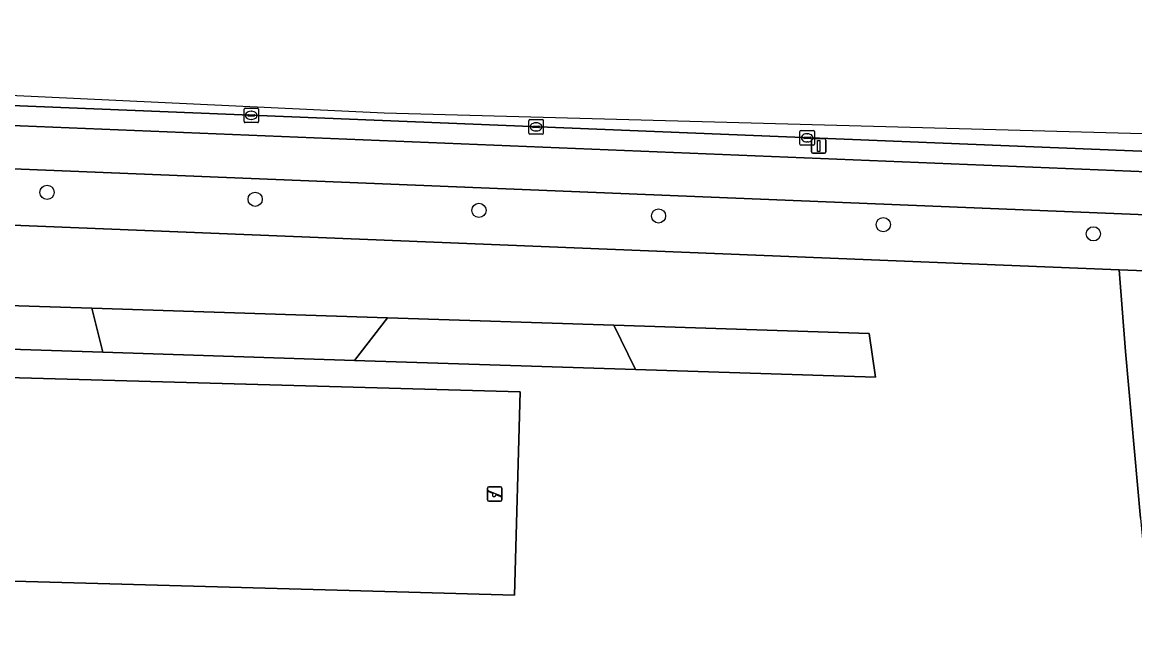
# Model space of a CAD drawing. Extents: x 160077 to 160948, y 386481 to 387498.
# Drawn here: x 160652.7 to 160729.2, y 387454.2 to 387497 of the extents above; entities that cross this region are included whole.
import ezdxf

# ---------------------------------------------------------------- set-up
doc = ezdxf.new("R2010")
doc.units = 0
for name, color, linetype in [('IMGEO_Boom', 7, 'Continuous'), ('IMGEO_Fietspad_open', 7, 'Continuous'), ('IMGEO_Groenvoorziening', 7, 'Continuous'), ('IMGEO_Kolk', 7, 'Continuous'), ('IMGEO_Lichtmast', 7, 'Continuous'), ('IMGEO_Rijbaan_lokaal_open', 7, 'Continuous'), ('IMGEO_Speelvoorziening', 7, 'Continuous'), ('IMGEO_Verkeerseiland_open', 7, 'Continuous'), ('IMGEO_Voetpad_open', 7, 'Continuous')]:
    doc.layers.add(name, color=color, linetype=linetype)

msp = doc.modelspace()

# ---------------------------------------------------------------- linework, layer by layer
at = {"layer": 'IMGEO_Boom'}
for centre in [(160654.381, 387485.28), (160668.695, 387484.803), (160684.088, 387484.036), (160696.446, 387483.659), (160711.903, 387483.057), (160726.357, 387482.428)]:
    msp.add_circle(centre, 0.489, dxfattribs=at)
at = {"layer": 'IMGEO_Fietspad_open'}
for points in [[(160749.508, 387485.986), (160748.026, 387485.96), (160545.762, 387494.213), (160533.86, 387492.67), (160530.934, 387491.669)], [(160535.052, 387490.507), (160546.015, 387491.152), (160553.125, 387490.911), (160747.535, 387483.022), (160748.691, 387482.994)]]:
    msp.add_lwpolyline(points, dxfattribs=at)
at = {"layer": 'IMGEO_Groenvoorziening'}
msp.add_lwpolyline([(160729.604, 387462.857), (160728.56, 387474.339), (160728.121, 387479.959), (160601.448, 387485.066), (160602.326, 387479.554), (160604.266, 387467.887), (160608.89, 387438.447)], dxfattribs=at)
for points in [[(160634.149, 387475.054), (160618.267, 387475.567), (160605.017, 387475.996), (160604.543, 387479.013), (160615.073, 387478.672), (160634.441, 387478.046), (160657.453, 387477.301), (160677.804, 387476.642), (160693.372, 387476.138), (160710.932, 387475.57), (160711.37, 387472.554), (160694.852, 387473.089), (160675.539, 387473.714), (160658.209, 387474.275)], [(160658.209, 387474.275), (160657.453, 387477.301), (160634.441, 387478.046), (160634.149, 387475.054)], [(160675.539, 387473.714), (160677.804, 387476.642), (160657.453, 387477.301), (160658.209, 387474.275)], [(160694.852, 387473.089), (160693.372, 387476.138), (160677.804, 387476.642), (160675.539, 387473.714)], [(160711.37, 387472.554), (160710.932, 387475.57), (160693.372, 387476.138), (160694.852, 387473.089)], [(160648.791, 387458.613), (160649.178, 387472.608), (160686.921, 387471.565), (160686.534, 387457.57), (160679.273, 387457.771)], [(160686.921, 387471.565), (160649.178, 387472.608), (160648.791, 387458.613), (160679.273, 387457.771), (160686.534, 387457.57)]]:
    msp.add_lwpolyline(points, close=True, dxfattribs=at)
at = {"layer": 'IMGEO_Kolk'}
for p, q in [((160667.929, 387490.149), (160667.929, 387491.001)), ((160668.004, 387491.075), (160668.856, 387491.075)), ((160668.188, 387490.569), (160668.188, 387490.581)), ((160668.626, 387490.532), (160668.228, 387490.532)), ((160668.231, 387490.618), (160668.629, 387490.618)), ((160668.417, 387490.855), (160668.442, 387490.855)), ((160668.672, 387490.581), (160668.672, 387490.569)), ((160668.93, 387491.001), (160668.93, 387490.149)), ((160668.856, 387490.075), (160668.004, 387490.075)), ((160668.44, 387490.295), (160668.415, 387490.295)), ((160687.519, 387489.358), (160687.519, 387490.21)), ((160687.594, 387490.284), (160688.446, 387490.284)), ((160687.778, 387489.778), (160687.778, 387489.79)), ((160688.216, 387489.741), (160687.818, 387489.741)), ((160687.821, 387489.827), (160688.219, 387489.827)), ((160688.007, 387490.064), (160688.032, 387490.064)), ((160688.262, 387489.79), (160688.262, 387489.778)), ((160688.52, 387490.21), (160688.52, 387489.358)), ((160688.446, 387489.284), (160687.594, 387489.284)), ((160688.03, 387489.504), (160688.005, 387489.504)), ((160706.172, 387488.603), (160706.172, 387489.455)), ((160706.247, 387489.529), (160707.099, 387489.529)), ((160706.431, 387489.023), (160706.431, 387489.035)), ((160706.869, 387488.986), (160706.471, 387488.986)), ((160706.474, 387489.072), (160706.872, 387489.072)), ((160706.66, 387489.309), (160706.685, 387489.309)), ((160706.915, 387489.035), (160706.915, 387489.023)), ((160707.173, 387489.455), (160707.173, 387488.603)), ((160707.099, 387488.529), (160706.247, 387488.529)), ((160706.683, 387488.749), (160706.658, 387488.749))]:
    msp.add_line(p, q, dxfattribs=at)
for points in [[(160667.929, 387490.149), (160667.929, 387491.001)], [(160668.004, 387491.075), (160668.856, 387491.075)], [(160668.93, 387491.001), (160668.93, 387490.149)], [(160668.856, 387490.075), (160668.004, 387490.075)], [(160687.519, 387489.358), (160687.519, 387490.21)], [(160687.594, 387490.284), (160688.446, 387490.284)], [(160688.52, 387490.21), (160688.52, 387489.358)], [(160688.446, 387489.284), (160687.594, 387489.284)], [(160706.172, 387488.603), (160706.172, 387489.455)], [(160706.247, 387489.529), (160707.099, 387489.529)], [(160707.173, 387489.455), (160707.173, 387488.603)], [(160707.099, 387488.529), (160706.247, 387488.529)]]:
    msp.add_lwpolyline(points, dxfattribs=at)
for centre, radius, start, end in [((160668.006, 387490.999), 0.0765, 91.55205, 178.44795), ((160668.006, 387490.999), 0.0765, 91.55205, 178.44795), ((160668.228, 387490.578), 0.0403, 85.87752, 175.75265), ((160668.225, 387490.568), 0.0366, 178.93798, 274.71019), ((160668.629, 387490.575), 0.043, 264.86636, 352.45326), ((160668.633, 387490.58), 0.0386, 1.73085, 96.63898), ((160668.854, 387490.999), 0.0765, 1.55205, 88.44795), ((160668.854, 387490.999), 0.0765, 1.55205, 88.44795), ((160668.006, 387490.151), 0.0765, 181.55205, 268.44795), ((160668.006, 387490.151), 0.0765, 181.55205, 268.44795), ((160668.854, 387490.151), 0.0765, 271.55205, 358.44795), ((160668.854, 387490.151), 0.0765, 271.55205, 358.44795), ((160687.596, 387490.208), 0.0765, 91.55205, 178.44795), ((160687.596, 387490.208), 0.0765, 91.55205, 178.44795), ((160687.818, 387489.787), 0.0403, 85.87752, 175.75265), ((160687.815, 387489.777), 0.0366, 178.93798, 274.71019), ((160688.219, 387489.784), 0.043, 264.86636, 352.45326), ((160688.223, 387489.789), 0.0386, 1.73085, 96.63898), ((160688.444, 387490.208), 0.0765, 1.55205, 88.44795), ((160688.444, 387490.208), 0.0765, 1.55205, 88.44795), ((160687.596, 387489.36), 0.0765, 181.55205, 268.44795), ((160687.596, 387489.36), 0.0765, 181.55205, 268.44795), ((160688.444, 387489.36), 0.0765, 271.55205, 358.44795), ((160688.444, 387489.36), 0.0765, 271.55205, 358.44795), ((160706.249, 387489.453), 0.0765, 91.55205, 178.44795), ((160706.249, 387489.453), 0.0765, 91.55205, 178.44795), ((160706.471, 387489.032), 0.0403, 85.87752, 175.75265), ((160706.468, 387489.022), 0.0366, 178.93798, 274.71019), ((160706.872, 387489.029), 0.043, 264.86636, 352.45326), ((160706.876, 387489.034), 0.0386, 1.73085, 96.63898), ((160707.097, 387489.453), 0.0765, 1.55205, 88.44795), ((160707.097, 387489.453), 0.0765, 1.55205, 88.44795), ((160706.249, 387488.605), 0.0765, 181.55205, 268.44795), ((160706.249, 387488.605), 0.0765, 181.55205, 268.44795), ((160707.097, 387488.605), 0.0765, 271.55205, 358.44795), ((160707.097, 387488.605), 0.0765, 271.55205, 358.44795)]:
    msp.add_arc(centre, radius, start, end, dxfattribs=at)
for centre, major_axis, ratio, start_param, end_param in [((160668.416, 387490.575), (-0.387, 0.002), 0.722429, 4.712389, 7.853982), ((160668.441, 387490.575), (-0.39, 0.002), 0.717154, 1.570796, 4.712389), ((160688.006, 387489.784), (-0.387, 0.002), 0.722429, 4.712389, 7.853982), ((160688.031, 387489.784), (-0.39, 0.002), 0.717154, 1.570796, 4.712389), ((160706.659, 387489.029), (-0.387, 0.002), 0.722429, 4.712389, 7.853982), ((160706.684, 387489.029), (-0.39, 0.002), 0.717154, 1.570796, 4.712389)]:
    msp.add_ellipse(centre, major_axis=major_axis, ratio=ratio, start_param=start_param, end_param=end_param, dxfattribs=at)
at = {"layer": 'IMGEO_Lichtmast'}
for p, q in [((160706.961, 387488.074), (160706.961, 387488.874)), ((160706.961, 387488.874), (160706.961, 387488.074)), ((160707.061, 387488.974), (160707.851, 387488.974)), ((160707.851, 387488.974), (160707.061, 387488.974)), ((160707.951, 387488.874), (160707.951, 387488.074)), ((160707.951, 387488.074), (160707.951, 387488.874)), ((160707.851, 387487.974), (160707.061, 387487.974)), ((160707.061, 387487.974), (160707.851, 387487.974))]:
    msp.add_line(p, q, dxfattribs=at)
msp.add_lwpolyline([(160707.381, 387488.849), (160707.531, 387488.849), (160707.531, 387488.099), (160707.381, 387488.099), (160707.381, 387488.849)], dxfattribs=at)
for centre, start, end in [((160707.061, 387488.874), 90, 180), ((160707.061, 387488.874), 90, 180), ((160707.851, 387488.874), 0, 90), ((160707.851, 387488.874), 360, 90), ((160707.061, 387488.074), 180, 270), ((160707.061, 387488.074), 180, 270), ((160707.851, 387488.074), 270, 0), ((160707.851, 387488.074), 270, 0)]:
    msp.add_arc(centre, 0.1, start, end, dxfattribs=at)
at = {"layer": 'IMGEO_Rijbaan_lokaal_open'}
for points in [[(160772.489, 387486.636), (160747.412, 387488.822), (160677.578, 387490.72), (160544.923, 387496.983), (160544.972, 387494.506), (160548.202, 387494.942)], [(160553.229, 387495.239), (160750.044, 387487.281), (160752.475, 387487.005)]]:
    msp.add_lwpolyline(points, dxfattribs=at)
at = {"layer": 'IMGEO_Speelvoorziening'}
for p, q in [((160684.674, 387464.127), (160684.674, 387464.927)), ((160684.674, 387464.927), (160684.674, 387464.127)), ((160685.057, 387464.555), (160684.718, 387464.692)), ((160684.743, 387464.752), (160685.619, 387464.399)), ((160684.774, 387465.027), (160685.564, 387465.027)), ((160685.564, 387465.027), (160684.774, 387465.027)), ((160685.595, 387464.339), (160685.255, 387464.476)), ((160685.664, 387464.927), (160685.664, 387464.127)), ((160685.664, 387464.127), (160685.664, 387464.927)), ((160685.564, 387464.027), (160684.774, 387464.027)), ((160684.774, 387464.027), (160685.564, 387464.027))]:
    msp.add_line(p, q, dxfattribs=at)
for centre, radius, start, end in [((160684.774, 387464.927), 0.1, 90, 180), ((160684.774, 387464.927), 0.1, 90, 180), ((160684.731, 387464.722), 0.0327, 68.07798, 248.07798), ((160685.136, 387464.465), 0.12, 130.99278, 5.16318), ((160685.564, 387464.927), 0.1, 0, 90), ((160685.564, 387464.927), 0.1, 360, 90), ((160685.607, 387464.369), 0.0327, 248.07798, 68.07798), ((160684.774, 387464.127), 0.1, 180, 270), ((160684.774, 387464.127), 0.1, 180, 270), ((160685.564, 387464.127), 0.1, 270, 0), ((160685.564, 387464.127), 0.1, 270, 0)]:
    msp.add_arc(centre, radius, start, end, dxfattribs=at)
at = {"layer": 'IMGEO_Verkeerseiland_open'}
for points in [[(160752.475, 387487.005), (160750.044, 387487.281), (160553.229, 387495.239)], [(160548.202, 387494.942), (160544.972, 387494.506), (160533.824, 387493.114), (160533.86, 387492.67), (160545.762, 387494.213), (160748.026, 387485.96), (160749.508, 387485.986)]]:
    msp.add_lwpolyline(points, dxfattribs=at)
at = {"layer": 'IMGEO_Voetpad_open'}
for points in [[(160748.691, 387482.994), (160747.535, 387483.022), (160553.125, 387490.911), (160546.015, 387491.152), (160535.052, 387490.507)], [(160530.871, 387489.098), (160535.507, 387487.08), (160545.885, 387487.287), (160598.969, 387485.166), (160601.448, 387485.066), (160728.121, 387479.959), (160730.52, 387479.863), (160750.243, 387479.074)]]:
    msp.add_lwpolyline(points, dxfattribs=at)
msp.add_lwpolyline([(160731.029, 387474.508), (160730.52, 387479.863), (160728.121, 387479.959), (160728.56, 387474.339), (160729.604, 387462.857), (160730.906, 387449.044), (160733.466, 387448.214), (160732.068, 387462.758)], close=True, dxfattribs=at)

doc.saveas('drawing.dxf')
